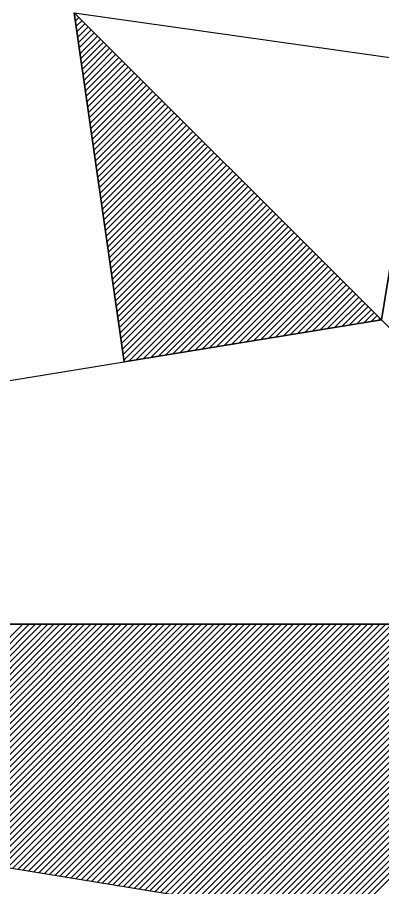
# Model space of a CAD drawing. Extents: x 576692 to 577659, y 273254 to 273799.
# Drawn here: x 576699.602 to 576700.674, y 273589.024 to 273591.583 of the extents above; entities that cross this region are included whole.
import ezdxf

# ---------------------------------------------------------------- set-up
doc = ezdxf.new("R2010")
doc.units = 0
doc.layers.add('RAMI_UZMR_####_####_#', color=7, linetype='Continuous')

msp = doc.modelspace()

# ---------------------------------------------------------------- linework, layer by layer
at = {"layer": 'RAMI_UZMR_####_####_#'}
for p, q in [((576700.6736, 273590.6924), (576701.5696, 273596.1964)), ((576699.916, 273590.5692), (576699.7688, 273591.5972)), ((576699.7688, 273591.5972), (576700.6736, 273590.6924)), ((576700.6736, 273590.6924), (576699.7688, 273591.5972)), ((576699.7688, 273591.5972), (576700.7976, 273591.4508)), ((576699.7688, 273591.5972), (576699.916, 273590.5692)), ((576700.6736, 273590.6924), (576699.7688, 273591.5972)), ((576699.772, 273591.5724), (576699.7832, 273591.5828)), ((576699.7744, 273591.5564), (576699.7928, 273591.574)), ((576699.7768, 273591.5404), (576699.8016, 273591.5652)), ((576699.7792, 273591.5244), (576699.8104, 273591.5556)), ((576699.7816, 273591.5092), (576699.8192, 273591.5468)), ((576699.7832, 273591.4932), (576699.828, 273591.538)), ((576699.7864, 273591.4772), (576699.8376, 273591.5284)), ((576699.788, 273591.4612), (576699.8464, 273591.5196)), ((576699.7904, 273591.4452), (576699.8552, 273591.5108)), ((576699.7928, 273591.43), (576699.8648, 273591.5012)), ((576699.7952, 273591.414), (576699.8736, 273591.4924)), ((576699.7976, 273591.398), (576699.8824, 273591.4836)), ((576699.7992, 273591.382), (576699.892, 273591.4748)), ((576699.8016, 273591.366), (576699.9008, 273591.4652)), ((576699.804, 273591.35), (576699.9104, 273591.4564)), ((576699.8064, 273591.3348), (576699.9192, 273591.4476)), ((576700.7976, 273591.4508), (576700.6736, 273590.6924)), ((576699.8088, 273591.3188), (576699.928, 273591.438)), ((576699.8104, 273591.3028), (576699.9368, 273591.4292)), ((576699.8128, 273591.2868), (576699.9464, 273591.4204)), ((576699.8152, 273591.2708), (576699.9552, 273591.4108)), ((576699.8176, 273591.2556), (576699.964, 273591.402)), ((576699.82, 273591.2396), (576699.9736, 273591.3932)), ((576699.8224, 273591.2236), (576699.9824, 273591.3836)), ((576699.8248, 273591.2076), (576699.9912, 273591.3748)), ((576699.8264, 273591.1916), (576700.0008, 273591.366)), ((576699.8288, 273591.1764), (576700.0096, 273591.3564)), ((576699.8312, 273591.1604), (576700.0184, 273591.3476)), ((576699.8336, 273591.1444), (576700.028, 273591.3388)), ((576699.836, 273591.1292), (576700.0368, 273591.3292)), ((576699.8384, 273591.1132), (576700.0456, 273591.3204)), ((576699.84, 273591.0972), (576700.0552, 273591.3116)), ((576699.8424, 273591.0812), (576700.064, 273591.302)), ((576699.8448, 273591.0652), (576700.0728, 273591.2932)), ((576699.8472, 273591.0492), (576700.0816, 273591.2844)), ((576699.8496, 273591.0332), (576700.0912, 273591.2748)), ((576699.852, 273591.018), (576700.1, 273591.266)), ((576699.8536, 273591.002), (576700.1088, 273591.2572)), ((576699.856, 273590.986), (576700.1184, 273591.2476)), ((576699.8584, 273590.97), (576700.1272, 273591.2388)), ((576699.8608, 273590.9548), (576700.136, 273591.23)), ((576699.8632, 273590.9388), (576700.1456, 273591.2212)), ((576699.8656, 273590.9228), (576700.1544, 273591.2124)), ((576699.8672, 273590.9068), (576700.1632, 273591.2028)), ((576699.8696, 273590.8908), (576700.1728, 273591.194)), ((576699.872, 273590.8756), (576700.1816, 273591.1852)), ((576699.8744, 273590.8596), (576700.1904, 273591.1756)), ((576699.8768, 273590.8436), (576700.1992, 273591.1668)), ((576699.8792, 273590.8276), (576700.2088, 273591.158)), ((576699.8808, 273590.8116), (576700.2176, 273591.1484)), ((576699.8832, 273590.7964), (576700.2264, 273591.1396)), ((576699.8856, 273590.7804), (576700.236, 273591.1308)), ((576699.888, 273590.7644), (576700.2448, 273591.1212)), ((576699.8904, 273590.7484), (576700.2536, 273591.1124)), ((576699.892, 273590.7324), (576700.2632, 273591.1036)), ((576699.8952, 273590.7164), (576700.272, 273591.094)), ((576699.8968, 273590.7012), (576700.2808, 273591.0852)), ((576699.8992, 273590.6852), (576700.2904, 273591.0764)), ((576699.9016, 273590.6692), (576700.2992, 273591.0668)), ((576699.904, 273590.654), (576700.308, 273591.058)), ((576699.9064, 273590.638), (576700.3176, 273591.0492)), ((576699.908, 273590.622), (576700.3264, 273591.0396)), ((576699.9104, 273590.606), (576700.3352, 273591.0308)), ((576699.9128, 273590.59), (576700.3448, 273591.022)), ((576699.9152, 273590.574), (576700.3536, 273591.0124)), ((576699.9304, 273590.5716), (576700.3624, 273591.0036)), ((576699.952, 273590.5748), (576700.372, 273590.9948)), ((576699.9736, 273590.5788), (576700.3808, 273590.9852)), ((576699.9952, 273590.582), (576700.3896, 273590.9764)), ((576700.0168, 273590.5852), (576700.3992, 273590.9676)), ((576700.0384, 273590.5892), (576700.408, 273590.9588)), ((576700.06, 273590.5924), (576700.4168, 273590.95)), ((576700.0816, 273590.5964), (576700.4264, 273590.9404)), ((576700.1032, 273590.5996), (576700.4352, 273590.9316)), ((576700.1248, 273590.6028), (576700.444, 273590.922)), ((576700.1464, 273590.6068), (576700.4528, 273590.9132)), ((576700.168, 273590.61), (576700.4616, 273590.9044)), ((576700.1896, 273590.614), (576700.4712, 273590.8948)), ((576700.2112, 273590.6172), (576700.48, 273590.886)), ((576700.2328, 273590.6204), (576700.4888, 273590.8772)), ((576700.2544, 273590.6244), (576700.4984, 273590.8676)), ((576700.276, 273590.6276), (576700.5072, 273590.8588)), ((576700.2984, 273590.6316), (576700.516, 273590.85)), ((576700.3192, 273590.6348), (576700.5256, 273590.8412)), ((576700.3416, 273590.638), (576700.5344, 273590.8316)), ((576700.3624, 273590.642), (576700.5432, 273590.8228)), ((576700.3848, 273590.6452), (576700.5528, 273590.814)), ((576700.4056, 273590.6492), (576700.5616, 273590.8044)), ((576700.4272, 273590.6524), (576700.5704, 273590.7956)), ((576700.4488, 273590.6556), (576700.58, 273590.7868)), ((576700.4712, 273590.6596), (576700.5888, 273590.7772)), ((576700.4928, 273590.6628), (576700.5976, 273590.7684)), ((576700.5144, 273590.6668), (576700.6072, 273590.7596)), ((576700.536, 273590.67), (576700.616, 273590.75)), ((576700.5576, 273590.6732), (576700.6248, 273590.7412)), ((576700.5792, 273590.6772), (576700.6344, 273590.7324)), ((576700.6008, 273590.6804), (576700.6432, 273590.7228)), ((576700.6224, 273590.6844), (576700.652, 273590.714)), ((576700.644, 273590.6876), (576700.6616, 273590.7052)), ((576695.1696, 273589.7964), (576700.6736, 273590.6924)), ((576700.6736, 273590.6924), (576699.916, 273590.5692)), ((576699.916, 273590.5692), (576700.6736, 273590.6924)), ((576700.6656, 273590.6908), (576700.6704, 273590.6964)), ((576701.5696, 273589.7964), (576700.6736, 273590.6924)), ((576700.6736, 273590.6924), (576701.5696, 273589.7964)), ((576700.6736, 273588.9004), (576695.1696, 273589.7964)), ((576695.1696, 273589.7964), (576701.5696, 273589.7964)), ((576701.5696, 273589.7964), (576695.1696, 273589.7964)), ((576698.996, 273589.174), (576699.6184, 273589.7964)), ((576699.012, 273589.1708), (576699.6368, 273589.7964)), ((576699.0272, 273589.1684), (576699.6552, 273589.7964)), ((576699.0424, 273589.166), (576699.6728, 273589.7964)), ((576699.0584, 273589.1636), (576699.6912, 273589.7964)), ((576699.0736, 273589.1612), (576699.7096, 273589.7964)), ((576699.0896, 273589.1588), (576699.7272, 273589.7964)), ((576699.1048, 273589.1564), (576699.7456, 273589.7964)), ((576699.1208, 273589.1532), (576699.764, 273589.7964)), ((576699.136, 273589.1508), (576699.7816, 273589.7964)), ((576699.1512, 273589.1484), (576699.8, 273589.7964)), ((576699.1672, 273589.146), (576699.8184, 273589.7964)), ((576699.1832, 273589.1436), (576699.836, 273589.7964)), ((576699.1984, 273589.1404), (576699.8536, 273589.7964)), ((576699.2136, 273589.138), (576699.872, 273589.7964)), ((576699.2296, 273589.1356), (576699.8904, 273589.7964)), ((576699.2448, 273589.1332), (576699.908, 273589.7964)), ((576699.2608, 273589.1308), (576699.9264, 273589.7964)), ((576699.276, 273589.1284), (576699.9448, 273589.7964)), ((576699.292, 273589.126), (576699.9624, 273589.7964)), ((576699.3072, 273589.1228), (576699.9808, 273589.7964)), ((576699.3224, 273589.1204), (576699.9992, 273589.7964)), ((576699.3384, 273589.118), (576700.0168, 273589.7964)), ((576699.3544, 273589.1156), (576700.0352, 273589.7964)), ((576699.3696, 273589.1132), (576700.0536, 273589.7964)), ((576699.3848, 273589.11), (576700.0712, 273589.7964)), ((576699.4008, 273589.1076), (576700.0896, 273589.7964)), ((576699.416, 273589.1052), (576700.1072, 273589.7964)), ((576699.432, 273589.1028), (576700.1256, 273589.7964)), ((576699.4472, 273589.1004), (576700.144, 273589.7964)), ((576699.4632, 273589.0972), (576700.1616, 273589.7964)), ((576699.4784, 273589.0948), (576700.18, 273589.7964)), ((576699.4944, 273589.0924), (576700.1984, 273589.7964)), ((576699.5096, 273589.09), (576700.216, 273589.7964)), ((576699.5248, 273589.0876), (576700.2344, 273589.7964)), ((576699.5408, 273589.0844), (576700.252, 273589.7964)), ((576699.556, 273589.0828), (576700.2704, 273589.7964)), ((576699.572, 273589.0796), (576700.2888, 273589.7964)), ((576699.588, 273589.0772), (576700.3064, 273589.7964)), ((576699.6032, 273589.0748), (576700.3248, 273589.7964)), ((576699.6184, 273589.0724), (576700.3432, 273589.7964)), ((576699.6344, 273589.07), (576700.3608, 273589.7964)), ((576699.6496, 273589.0668), (576700.3792, 273589.7964)), ((576699.6656, 273589.0644), (576700.3968, 273589.7964)), ((576699.6808, 273589.062), (576700.4152, 273589.7964)), ((576699.6968, 273589.0596), (576700.4336, 273589.7964)), ((576699.712, 273589.0572), (576700.452, 273589.7964)), ((576699.7272, 273589.0548), (576700.4696, 273589.7964)), ((576699.7432, 273589.0524), (576700.4872, 273589.7964)), ((576699.7592, 273589.0492), (576700.5056, 273589.7964)), ((576699.7744, 273589.0468), (576700.524, 273589.7964)), ((576699.7896, 273589.0444), (576700.5416, 273589.7964)), ((576699.8056, 273589.042), (576700.56, 273589.7964)), ((576699.8208, 273589.0396), (576700.5784, 273589.7964)), ((576699.8368, 273589.0364), (576700.596, 273589.7964)), ((576699.852, 273589.034), (576700.6144, 273589.7964)), ((576699.868, 273589.0316), (576700.6328, 273589.7964)), ((576699.8832, 273589.0292), (576700.6504, 273589.7964)), ((576699.8984, 273589.0268), (576700.6688, 273589.7964)), ((576699.9144, 273589.0244), (576700.6872, 273589.7964)), ((576699.9304, 273589.022), (576700.7048, 273589.7964)), ((576699.9456, 273589.0188), (576700.7232, 273589.7964)), ((576699.9608, 273589.0164), (576700.7408, 273589.7964)), ((576699.9768, 273589.014), (576700.7592, 273589.7964)), ((576699.992, 273589.0116), (576700.7768, 273589.7964)), ((576700.008, 273589.0092), (576700.7952, 273589.7964)), ((576700.0232, 273589.0068), (576700.8136, 273589.7964)), ((576700.0392, 273589.0044), (576700.832, 273589.7964)), ((576700.0544, 273589.0012), (576700.8496, 273589.7964)), ((576700.0704, 273588.9988), (576700.868, 273589.7964)), ((576700.0856, 273588.9964), (576700.8856, 273589.7964)), ((576700.1008, 273588.994), (576700.904, 273589.7964)), ((576700.1168, 273588.9916), (576700.9224, 273589.7964)), ((576700.132, 273588.9884), (576700.94, 273589.7964)), ((576700.148, 273588.986), (576700.9584, 273589.7964)), ((576700.164, 273588.9836), (576700.9768, 273589.7964)), ((576700.1792, 273588.9812), (576700.9944, 273589.7964)), ((576700.1944, 273588.9788), (576701.0128, 273589.7964)), ((576700.2104, 273588.9756), (576701.0304, 273589.7964)), ((576700.2256, 273588.9732), (576701.0488, 273589.7964)), ((576700.2416, 273588.9708), (576701.0672, 273589.7964)), ((576700.2568, 273588.9684), (576701.0848, 273589.7964)), ((576700.2728, 273588.966), (576701.1032, 273589.7964)), ((576700.288, 273588.9628), (576701.1208, 273589.7964)), ((576700.3032, 273588.9604), (576701.1392, 273589.7964)), ((576700.3192, 273588.958), (576701.1576, 273589.7964)), ((576700.3352, 273588.9556), (576701.1752, 273589.7964)), ((576700.3504, 273588.9532), (576701.1936, 273589.7964)), ((576700.3656, 273588.9508), (576701.212, 273589.7964)), ((576700.3816, 273588.9484), (576701.2296, 273589.7964)), ((576700.3968, 273588.9452), (576701.248, 273589.7964)), ((576700.4128, 273588.9428), (576701.2664, 273589.7964)), ((576700.428, 273588.9404), (576701.284, 273589.7964)), ((576700.444, 273588.938), (576701.3024, 273589.7964)), ((576700.4592, 273588.9356), (576701.3208, 273589.7964)), ((576700.4744, 273588.9324), (576701.3384, 273589.7964)), ((576700.4904, 273588.9308), (576701.3568, 273589.7964)), ((576700.5064, 273588.9276), (576701.3744, 273589.7964)), ((576700.5216, 273588.9252), (576701.3928, 273589.7964)), ((576700.5368, 273588.9228), (576701.4104, 273589.7964)), ((576700.5528, 273588.9204), (576701.4288, 273589.7964)), ((576700.568, 273588.918), (576701.4472, 273589.7964))]:
    msp.add_line(p, q, dxfattribs=at)

doc.saveas('drawing.dxf')
